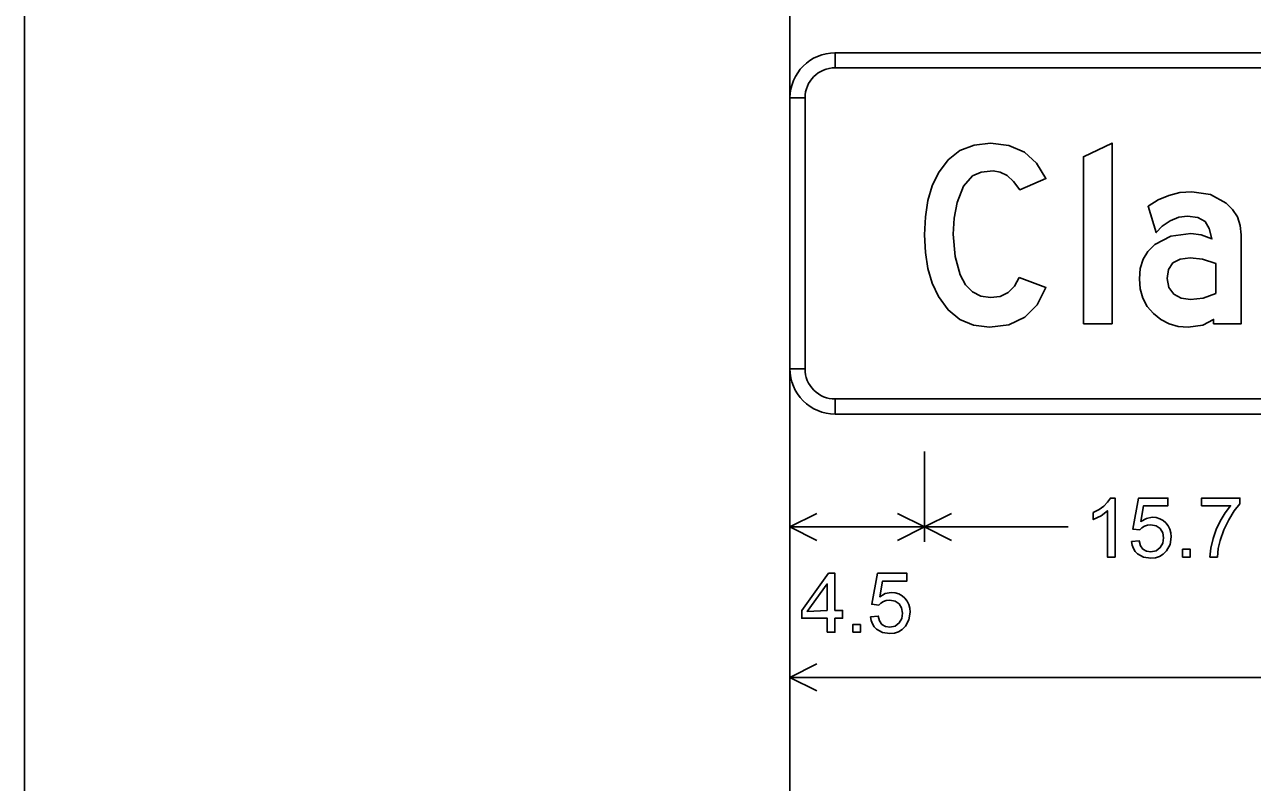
# Model space of a CAD drawing. Extents: x 1001568 to 1002149, y 1840825 to 1841423.
# Drawn here: x 1001886.41 to 1001893.21, y 1840983.72 to 1840987.92 of the extents above; entities that cross this region are included whole.
import ezdxf

# ---------------------------------------------------------------- set-up
doc = ezdxf.new("R2010")
doc.units = 0
doc.layers.add('R_No Plot', color=7, linetype='Continuous')
doc.layers.add('SIGNS', color=7, linetype='Continuous')

msp = doc.modelspace()

# ---------------------------------------------------------------- linework, layer by layer
at = {"layer": 'R_No Plot'}
msp.add_line((1001890.6501, 1841010.6666), (1001890.6501, 1840948.1274), dxfattribs=at)
msp.add_lwpolyline([(1001886.4111, 1841010.6666), (1001964.2317, 1841010.6666), (1001964.2317, 1841007.6938), (1001968.454, 1841007.6938), (1001968.454, 1841006.8819), (1001982.1327, 1841006.8819), (1001982.1327, 1840948.1274), (1001886.4111, 1840948.1274)], close=True, dxfattribs=at)
at = {"layer": 'SIGNS'}
for p, q in [((1001890.9001, 1840987.6774), (1001890.9001, 1840987.7608)), ((1001890.6501, 1840987.5108), (1001890.7335, 1840987.5108)), ((1001890.7335, 1840986.0108), (1001890.6501, 1840986.0108)), ((1001890.9001, 1840985.7608), (1001890.9001, 1840985.8441)), ((1001890.6501, 1840984.2191), (1001890.6501, 1840985.6774)), ((1001890.6501, 1840985.0524), (1001890.6501, 1840985.5524)), ((1001891.3951, 1840985.0524), (1001891.3951, 1840985.5524)), ((1001890.7992, 1840985.2103), (1001890.6501, 1840985.1358)), ((1001891.2461, 1840985.2103), (1001891.3951, 1840985.1358)), ((1001891.5442, 1840985.2103), (1001891.3951, 1840985.1358)), ((1001891.0226, 1840985.1358), (1001890.6501, 1840985.1358)), ((1001890.7992, 1840985.0612), (1001890.6501, 1840985.1358)), ((1001891.0226, 1840985.1358), (1001891.3951, 1840985.1358)), ((1001891.2461, 1840985.0612), (1001891.3951, 1840985.1358)), ((1001892.1899, 1840985.1358), (1001891.3951, 1840985.1358)), ((1001891.5442, 1840985.0612), (1001891.3951, 1840985.1358)), ((1001890.7992, 1840984.377), (1001890.6501, 1840984.3024)), ((1001893.3181, 1840984.3024), (1001890.6501, 1840984.3024)), ((1001890.7992, 1840984.2279), (1001890.6501, 1840984.3024))]:
    msp.add_line(p, q, dxfattribs=at)
for points in [[(1001896.4001, 1840987.6774), (1001890.9001, 1840987.6774), (1001890.9001, 1840987.7608), (1001896.4001, 1840987.7608), (1001896.4001, 1840987.6774), (1001896.4001, 1840987.6774)], [(1001890.7335, 1840987.5108), (1001890.7335, 1840986.0108), (1001890.6501, 1840986.0108), (1001890.6501, 1840987.5108), (1001890.7335, 1840987.5108), (1001890.7335, 1840987.5108)], [(1001891.9191, 1840986.5168), (1001891.8929, 1840986.4678), (1001891.8581, 1840986.4329), (1001891.8136, 1840986.4121), (1001891.7601, 1840986.4053), (1001891.7064, 1840986.4131), (1001891.6608, 1840986.4366), (1001891.6226, 1840986.4756), (1001891.5928, 1840986.5308), (1001891.564, 1840986.6324), (1001891.5543, 1840986.7563), (1001891.5597, 1840986.8457), (1001891.5759, 1840986.9311), (1001891.6114, 1840987.0225), (1001891.661, 1840987.0795), (1001891.7097, 1840987.1003), (1001891.7749, 1840987.1072), (1001891.8142, 1840987.1006), (1001891.8522, 1840987.0811), (1001891.8878, 1840987.0483), (1001891.9221, 1840987.0026), (1001892.0675, 1840987.0645), (1001892.0162, 1840987.1502), (1001891.948, 1840987.2115), (1001891.8623, 1840987.2484), (1001891.7599, 1840987.2608), (1001891.6694, 1840987.2502), (1001891.5915, 1840987.2195), (1001891.5257, 1840987.1679), (1001891.4723, 1840987.0963), (1001891.4383, 1840987.0246), (1001891.4143, 1840986.9434), (1001891.3999, 1840986.8527), (1001891.3951, 1840986.7526), (1001891.3999, 1840986.6549), (1001891.4143, 1840986.5657), (1001891.4383, 1840986.4845), (1001891.4723, 1840986.4119), (1001891.5255, 1840986.3371), (1001891.5907, 1840986.2838), (1001891.667, 1840986.2521), (1001891.755, 1840986.2416), (1001891.8623, 1840986.2552), (1001891.9503, 1840986.2962), (1001892.0185, 1840986.3647), (1001892.0675, 1840986.4611)], [(1001892.2751, 1840986.2608), (1001892.4335, 1840986.2608), (1001892.4335, 1840987.2608), (1001892.2751, 1840987.185)], [(1001890.9001, 1840985.8441), (1001896.4001, 1840985.8441), (1001896.4001, 1840985.7608), (1001890.9001, 1840985.7608), (1001890.9001, 1840985.8441), (1001890.9001, 1840985.8441)], [(1001892.4505, 1840984.9691), (1001892.4505, 1840985.2953), (1001892.4246, 1840985.2953), (1001892.4094, 1840985.272), (1001892.3886, 1840985.2509), (1001892.3621, 1840985.2317), (1001892.3299, 1840985.2148), (1001892.3299, 1840985.1766), (1001892.373, 1840985.1978), (1001892.4079, 1840985.2251), (1001892.4079, 1840984.9691)], [(1001892.5416, 1840985.0548), (1001892.5452, 1840985.034), (1001892.5521, 1840985.0157), (1001892.5621, 1840984.9998), (1001892.5752, 1840984.9863), (1001892.6077, 1840984.968), (1001892.648, 1840984.962), (1001892.6741, 1840984.9646), (1001892.6974, 1840984.9722), (1001892.7177, 1840984.9848), (1001892.7352, 1840985.0026), (1001892.7548, 1840985.0387), (1001892.7614, 1840985.0808), (1001892.7595, 1840985.1027), (1001892.7541, 1840985.1229), (1001892.745, 1840985.1412), (1001892.7324, 1840985.1576), (1001892.7163, 1840985.1713), (1001892.6984, 1840985.1812), (1001892.6783, 1840985.187), (1001892.6564, 1840985.189), (1001892.6237, 1840985.1831), (1001892.5925, 1840985.1659), (1001892.6085, 1840985.2528), (1001892.7431, 1840985.2528), (1001892.7431, 1840985.2953), (1001892.5805, 1840985.2953), (1001892.5488, 1840985.1238), (1001892.5871, 1840985.1188), (1001892.5988, 1840985.1309), (1001892.613, 1840985.1395), (1001892.6292, 1840985.1446), (1001892.6478, 1840985.1464), (1001892.6775, 1840985.1413), (1001892.7, 1840985.1265), (1001892.7141, 1840985.1036), (1001892.7189, 1840985.0747), (1001892.7143, 1840985.0453), (1001892.7007, 1840985.0212), (1001892.6779, 1840985.0033), (1001892.6485, 1840984.9975), (1001892.624, 1840985.0012), (1001892.6051, 1840985.0126), (1001892.592, 1840985.0317), (1001892.5844, 1840985.0584)], [(1001892.9298, 1840985.2528), (1001893.0901, 1840985.2528), (1001893.0603, 1840985.2141), (1001893.0322, 1840985.1672), (1001893.0105, 1840985.1209), (1001892.9932, 1840985.071), (1001892.9804, 1840985.0175), (1001892.9756, 1840984.9691), (1001893.0169, 1840984.9691), (1001893.0223, 1840985.0164), (1001893.0324, 1840985.06), (1001893.0529, 1840985.119), (1001893.0796, 1840985.1744), (1001893.1106, 1840985.2245), (1001893.1417, 1840985.2637), (1001893.1417, 1840985.2953), (1001892.9298, 1840985.2953)], [(1001892.8241, 1840984.9691), (1001892.8667, 1840984.9691), (1001892.8667, 1840985.0116), (1001892.8241, 1840985.0116)], [(1001891.096, 1840984.6381), (1001891.0997, 1840984.6173), (1001891.1065, 1840984.5991), (1001891.1165, 1840984.5831), (1001891.1297, 1840984.5696), (1001891.1622, 1840984.5513), (1001891.2025, 1840984.5454), (1001891.2285, 1840984.5479), (1001891.2518, 1840984.5555), (1001891.2721, 1840984.5681), (1001891.2896, 1840984.5859), (1001891.3092, 1840984.622), (1001891.3158, 1840984.6641), (1001891.314, 1840984.6861), (1001891.3086, 1840984.7063), (1001891.2994, 1840984.7245), (1001891.2868, 1840984.7409), (1001891.2708, 1840984.7547), (1001891.2528, 1840984.7645), (1001891.2328, 1840984.7703), (1001891.2108, 1840984.7723), (1001891.1781, 1840984.7664), (1001891.147, 1840984.7492), (1001891.1629, 1840984.8361), (1001891.2976, 1840984.8361), (1001891.2976, 1840984.8787), (1001891.1349, 1840984.8787), (1001891.1032, 1840984.7071), (1001891.1415, 1840984.7021), (1001891.1533, 1840984.7142), (1001891.1675, 1840984.7229), (1001891.1836, 1840984.7279), (1001891.2023, 1840984.7297), (1001891.232, 1840984.7246), (1001891.2545, 1840984.7098), (1001891.2685, 1840984.687), (1001891.2733, 1840984.658), (1001891.2688, 1840984.6287), (1001891.2551, 1840984.6045), (1001891.2323, 1840984.5867), (1001891.2029, 1840984.5808), (1001891.1784, 1840984.5845), (1001891.1596, 1840984.596), (1001891.1464, 1840984.615), (1001891.1389, 1840984.6418)], [(1001890.9974, 1840984.5524), (1001891.0399, 1840984.5524), (1001891.0399, 1840984.595), (1001890.9974, 1840984.595)]]:
    msp.add_lwpolyline(points, close=True, dxfattribs=at)
for points in [[(1001892.9964, 1840986.2599), (1001893.1487, 1840986.2599), (1001893.1487, 1840986.7532), (1001893.1434, 1840986.8052), (1001893.1277, 1840986.8517), (1001893.1016, 1840986.893), (1001893.0656, 1840986.929), (1001892.9797, 1840986.9759), (1001892.8757, 1840986.9915), (1001892.8099, 1840986.9864), (1001892.7476, 1840986.9713), (1001892.6888, 1840986.9464), (1001892.6335, 1840986.9115), (1001892.6789, 1840986.7652), (1001892.711, 1840986.8007), (1001892.7548, 1840986.8301), (1001892.8035, 1840986.85), (1001892.851, 1840986.8568), (1001892.9084, 1840986.849), (1001892.9489, 1840986.8262), (1001892.9721, 1840986.7878), (1001892.9865, 1840986.7304), (1001892.9267, 1840986.753), (1001892.8699, 1840986.7608), (1001892.7591, 1840986.7452), (1001892.6701, 1840986.6985), (1001892.6325, 1840986.6613), (1001892.6061, 1840986.6173), (1001892.5901, 1840986.5666), (1001892.5851, 1840986.5092), (1001892.5899, 1840986.453), (1001892.6043, 1840986.4023), (1001892.6283, 1840986.3566), (1001892.6626, 1840986.3166), (1001892.7034, 1840986.2836), (1001892.7494, 1840986.2603), (1001892.7996, 1840986.2461), (1001892.8549, 1840986.2416), (1001892.9367, 1840986.2521), (1001892.9964, 1840986.2845), (1001892.9964, 1840986.2599)], [(1001893.0081, 1840986.4272), (1001892.9376, 1840986.4031), (1001892.8687, 1840986.3953), (1001892.8165, 1840986.4025), (1001892.775, 1840986.4251), (1001892.748, 1840986.4615), (1001892.7389, 1840986.5113), (1001892.7468, 1840986.5612), (1001892.7708, 1840986.5972), (1001892.8105, 1840986.6189), (1001892.8666, 1840986.6261), (1001892.9349, 1840986.6183), (1001893.0081, 1840986.5951), (1001893.0081, 1840986.4272)], [(1001890.8567, 1840984.5524), (1001890.8992, 1840984.5524), (1001890.8992, 1840984.6304), (1001890.9412, 1840984.6304), (1001890.9412, 1840984.673), (1001890.8992, 1840984.673), (1001890.8992, 1840984.8787), (1001890.8642, 1840984.8787), (1001890.7148, 1840984.673), (1001890.7148, 1840984.6304), (1001890.8567, 1840984.6304), (1001890.8567, 1840984.5524)], [(1001890.8567, 1840984.673), (1001890.7455, 1840984.6671), (1001890.8567, 1840984.8201), (1001890.8567, 1840984.673)]]:
    msp.add_lwpolyline(points, dxfattribs=at)
for centre, radius, start, end in [((1001890.9001, 1840987.5108), 0.25, 90.00021, 179.99985), ((1001890.9001, 1840987.5108), 0.1667, 90.00021, 179.99985), ((1001890.9001, 1840986.0108), 0.25, 179.99985, 270.00006), ((1001890.9001, 1840986.0108), 0.1667, 179.99985, 270.00006)]:
    msp.add_arc(centre, radius, start, end, dxfattribs=at)

doc.saveas('drawing.dxf')
